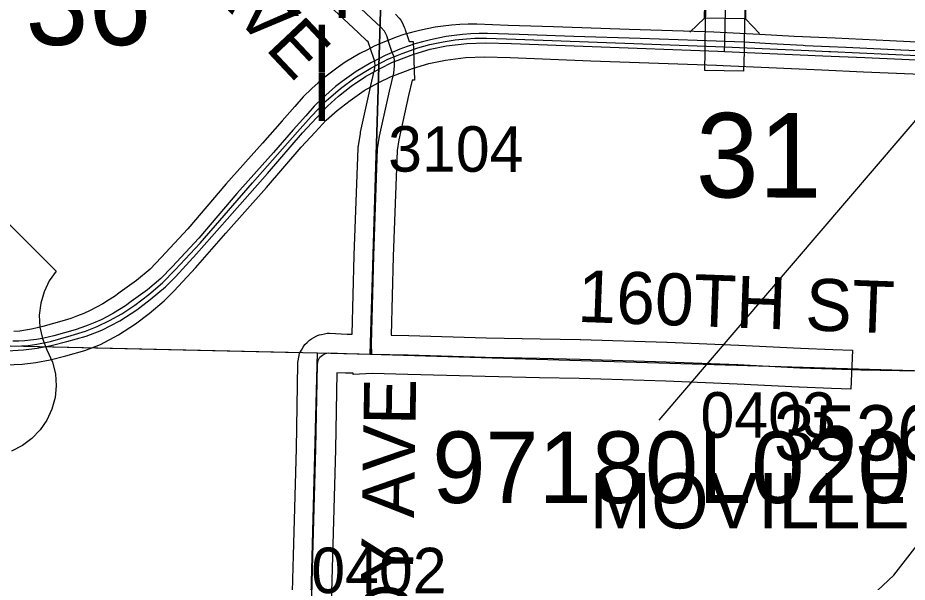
# Model space of a CAD drawing. Extents: x -157.2 to -99.3, y 12.2 to 46.2.
# Drawn here: x -133.108 to -131.739, y 34.429 to 35.298 of the extents above; entities that cross this region are included whole.
import ezdxf

# ---------------------------------------------------------------- set-up
doc = ezdxf.new("R2010")
doc.units = 0
for name, color, linetype in [('tdCoDivCarto', 7, 'Continuous'), ('tdCoHydroRiver', 7, 'Continuous'), ('tdCoPriCL', 7, 'Continuous'), ('tdCoPriDiv', 7, 'Continuous'), ('tdCoSecRdNmbr', 7, 'Continuous'), ('tdCoSecRdTxt', 7, 'Continuous'), ('tdCoSecRteBand', 7, 'Continuous'), ('tdCoSecRteCL', 7, 'Continuous'), ('tdCoSectLine', 7, 'Continuous'), ('tdCoSectLinePart', 7, 'Continuous'), ('tdCoSectNmbr', 7, 'Continuous'), ('tdCoShieldUsRte', 7, 'Continuous'), ('tdCoStrucPriMaintName', 7, 'Continuous'), ('tdCoStrucSec', 7, 'Continuous'), ('tdCoStrucSecCoName', 7, 'Continuous'), ('tdCoStrucSecFHWANum', 7, 'Continuous'), ('tdCoSurfAsphalt', 7, 'Continuous'), ('tdCoSurfGravel', 7, 'Continuous'), ('tdCoSurfLNO', 7, 'Continuous'), ('tdCoTwpBndry', 7, 'Continuous'), ('tdCoTwpBndryShd', 7, 'Continuous'), ('tdStHwyPriRefPost1', 7, 'Continuous')]:
    doc.layers.add(name, color=color, linetype=linetype)

msp = doc.modelspace()

# ---------------------------------------------------------------- linework, layer by layer
at = {"layer": 'tdCoDivCarto'}
for points in [[(-132.2661, 35.2694), (-132.336, 35.2719), (-132.3846, 35.2736), (-132.3975, 35.2735), (-132.4104, 35.273), (-132.4233, 35.2721), (-132.4361, 35.2707), (-132.4484, 35.2689), (-132.4606, 35.2667), (-132.4727, 35.2641), (-132.4847, 35.261), (-132.4966, 35.2575), (-132.5083, 35.2536), (-132.5199, 35.2493), (-132.5314, 35.2446), (-132.5422, 35.2397), (-132.5528, 35.2344), (-132.5643, 35.2284), (-132.5757, 35.2219), (-132.5868, 35.215), (-132.5976, 35.2077), (-132.6082, 35.2), (-132.6185, 35.192), (-132.6284, 35.1835), (-132.6381, 35.1747), (-132.6514, 35.1617), (-132.6645, 35.1471), (-132.6837, 35.1252), (-132.7143, 35.0904), (-132.7705, 35.0275), (-132.829, 34.9587), (-132.8702, 34.9146), (-132.8872, 34.8968), (-132.9079, 34.8793), (-132.933, 34.8611), (-132.9418, 34.8548), (-132.9508, 34.8489), (-132.9601, 34.8433), (-132.9695, 34.8381), (-132.9791, 34.8332), (-132.989, 34.8287), (-132.999, 34.8247), (-133.0091, 34.821), (-133.0194, 34.8176), (-133.0522, 34.8085), (-133.0609, 34.8062), (-133.0698, 34.8042), (-133.0788, 34.8027), (-133.0878, 34.8015), (-133.0968, 34.8007), (-133.1059, 34.8004), (-133.1153, 34.8001)], [(-132.2661, 35.2694), (-132.336, 35.2719), (-132.3846, 35.2736), (-132.3975, 35.2735), (-132.4104, 35.273), (-132.4233, 35.2721), (-132.4361, 35.2707), (-132.4484, 35.2689), (-132.4606, 35.2667), (-132.4727, 35.2641), (-132.4847, 35.261), (-132.4966, 35.2575), (-132.5083, 35.2536), (-132.5199, 35.2493), (-132.5314, 35.2446), (-132.5422, 35.2397), (-132.5528, 35.2344), (-132.5643, 35.2284), (-132.5757, 35.2219), (-132.5868, 35.215), (-132.5976, 35.2077), (-132.6082, 35.2), (-132.6185, 35.192), (-132.6284, 35.1835), (-132.6381, 35.1747), (-132.6514, 35.1617), (-132.6645, 35.1471), (-132.6837, 35.1252), (-132.7143, 35.0904), (-132.7705, 35.0275), (-132.829, 34.9587), (-132.8702, 34.9146), (-132.8872, 34.8968), (-132.9079, 34.8793), (-132.933, 34.8611), (-132.9418, 34.8548), (-132.9508, 34.8489), (-132.9601, 34.8433), (-132.9695, 34.8381), (-132.9791, 34.8332), (-132.989, 34.8287), (-132.999, 34.8247), (-133.0091, 34.821), (-133.0194, 34.8176), (-133.0522, 34.8085), (-133.0609, 34.8062), (-133.0698, 34.8042), (-133.0788, 34.8027), (-133.0878, 34.8015), (-133.0968, 34.8007), (-133.1059, 34.8004), (-133.1153, 34.8001)], [(-132.0194, 35.2614), (-132.0196, 35.2614), (-132.0329, 35.262), (-132.1501, 35.2657), (-132.2519, 35.2689), (-132.2661, 35.2694)], [(-132.0194, 35.2614), (-132.0196, 35.2614), (-132.0329, 35.262), (-132.1501, 35.2657), (-132.2519, 35.2689), (-132.2661, 35.2694)], [(-133.1235, 34.7855), (-133.0989, 34.7867), (-133.0779, 34.7892), (-133.056, 34.7934), (-133.0318, 34.7995), (-133.0025, 34.8077), (-132.9783, 34.817), (-132.9504, 34.8316), (-132.9243, 34.8486), (-132.9036, 34.8644), (-132.8804, 34.8839), (-132.8649, 34.8994), (-132.8323, 34.9347), (-132.7854, 34.9879), (-132.7231, 35.0582), (-132.6695, 35.1206), (-132.6478, 35.1438), (-132.6308, 35.162), (-132.6141, 35.1771), (-132.5943, 35.1924), (-132.5726, 35.2077), (-132.5512, 35.2192), (-132.5309, 35.2294), (-132.528, 35.2305), (-132.4982, 35.2417), (-132.473, 35.2493), (-132.4476, 35.2545), (-132.4165, 35.2585), (-132.3874, 35.2592), (-132.348, 35.2582), (-132.2237, 35.2535), (-132.0303, 35.2466), (-132.0199, 35.2462), (-131.9501, 35.2431)], [(-133.1235, 34.7855), (-133.0989, 34.7867), (-133.0779, 34.7892), (-133.056, 34.7934), (-133.0318, 34.7995), (-133.0025, 34.8077), (-132.9783, 34.817), (-132.9504, 34.8316), (-132.9243, 34.8486), (-132.9036, 34.8644), (-132.8804, 34.8839), (-132.8649, 34.8994), (-132.8323, 34.9347), (-132.7854, 34.9879), (-132.7231, 35.0582), (-132.6695, 35.1206), (-132.6478, 35.1438), (-132.6308, 35.162), (-132.6141, 35.1771), (-132.5943, 35.1924), (-132.5726, 35.2077), (-132.5512, 35.2192), (-132.5309, 35.2294), (-132.528, 35.2305), (-132.4982, 35.2417), (-132.473, 35.2493), (-132.4476, 35.2545), (-132.4165, 35.2585), (-132.3874, 35.2592), (-132.348, 35.2582), (-132.2237, 35.2535), (-132.0303, 35.2466), (-132.0199, 35.2462), (-131.9501, 35.2431)], [(-131.9493, 35.2578), (-131.9898, 35.2601), (-132.0194, 35.2614)], [(-131.9493, 35.2578), (-131.9898, 35.2601), (-132.0194, 35.2614)], [(-131.899, 35.255), (-131.9493, 35.2578)], [(-131.899, 35.255), (-131.9493, 35.2578)], [(-131.8587, 35.2533), (-131.8961, 35.2549), (-131.899, 35.255)], [(-131.8587, 35.2533), (-131.8961, 35.2549), (-131.899, 35.255)], [(-131.9501, 35.2431), (-131.8686, 35.2395), (-131.8042, 35.2365), (-131.6903, 35.2316), (-131.673, 35.2307), (-131.6333, 35.2285), (-131.5795, 35.2257), (-131.5727, 35.2252)], [(-131.9501, 35.2431), (-131.8686, 35.2395), (-131.8042, 35.2365), (-131.6903, 35.2316), (-131.673, 35.2307), (-131.6333, 35.2285), (-131.5795, 35.2257), (-131.5727, 35.2252)], [(-131.8586, 35.2533), (-131.8587, 35.2533)], [(-131.8586, 35.2533), (-131.8587, 35.2533)], [(-131.7587, 35.2487), (-131.8332, 35.2522), (-131.8586, 35.2533)], [(-131.7587, 35.2487), (-131.8332, 35.2522), (-131.8586, 35.2533)], [(-131.6659, 35.2442), (-131.676, 35.2447), (-131.7488, 35.2482), (-131.7587, 35.2487)], [(-131.6659, 35.2442), (-131.676, 35.2447), (-131.7488, 35.2482), (-131.7587, 35.2487)]]:
    msp.add_lwpolyline(points, dxfattribs=at)
at = {"layer": 'tdCoHydroRiver'}
msp.add_lwpolyline([(-131.7936, 34.4081), (-131.7595, 34.4402), (-131.7234, 34.4865), (-131.6717, 34.5797), (-131.6698, 34.5907), (-131.6563, 34.6188), (-131.6331, 34.7112), (-131.6315, 34.7633), (-131.6373, 34.8362), (-131.6071, 34.9474), (-131.6, 35.0277), (-131.6089, 35.0454), (-131.619, 35.0788), (-131.6201, 35.0962), (-131.6408, 35.1411), (-131.6405, 35.1537)], dxfattribs=at)
at = {"layer": 'tdCoPriCL'}
msp.add_lwpolyline([(-133.1217, 34.7927), (-133.1017, 34.7928), (-133.0914, 34.7937), (-133.0782, 34.7954), (-133.0571, 34.7999), (-133.0254, 34.8087), (-133.0031, 34.8157), (-132.9854, 34.8227), (-132.9663, 34.8318), (-132.9473, 34.8424), (-132.9274, 34.8555), (-132.906, 34.872), (-132.8848, 34.8901), (-132.8652, 34.9098), (-132.8267, 34.9511), (-132.7465, 35.0436), (-132.6773, 35.1223), (-132.6563, 35.146), (-132.6331, 35.1702), (-132.611, 35.1891), (-132.5889, 35.2052), (-132.5645, 35.2204), (-132.5383, 35.2342), (-132.5287, 35.2379), (-132.5163, 35.243), (-132.4919, 35.2516), (-132.4736, 35.2566), (-132.4531, 35.261), (-132.4343, 35.2637), (-132.4172, 35.2653), (-132.4043, 35.2664), (-132.3997, 35.2664), (-132.3862, 35.2666), (-132.341, 35.2651), (-132.0202, 35.2533), (-131.9501, 35.2502), (-131.8903, 35.2476), (-131.8597, 35.2461), (-131.8571, 35.2459), (-131.6787, 35.2376)], dxfattribs=at)
at = {"layer": 'tdCoPriDiv'}
for points in [[(-131.6929, 35.259), (-131.7657, 35.2625), (-131.85, 35.2665), (-131.9129, 35.2692), (-131.9662, 35.2721), (-132.0066, 35.2744), (-132.0363, 35.2757), (-132.0365, 35.2757), (-132.0498, 35.2763), (-132.1669, 35.28), (-132.2687, 35.2832), (-132.283, 35.2837), (-132.3528, 35.2862), (-132.4014, 35.2879), (-132.4143, 35.2879), (-132.4272, 35.2873), (-132.4401, 35.2864), (-132.453, 35.285), (-132.4652, 35.2832), (-132.4774, 35.281), (-132.4895, 35.2784), (-132.5015, 35.2753), (-132.5134, 35.2719), (-132.5251, 35.2679), (-132.5368, 35.2636), (-132.5482, 35.2589), (-132.559, 35.254), (-132.5696, 35.2487), (-132.5812, 35.2427), (-132.5925, 35.2362), (-132.6036, 35.2293), (-132.6144, 35.222), (-132.625, 35.2143), (-132.6353, 35.2063), (-132.6453, 35.1978), (-132.6549, 35.189), (-132.6682, 35.176), (-132.6813, 35.1614), (-132.7005, 35.1395), (-132.7311, 35.1047), (-132.7874, 35.0418), (-132.8458, 34.973), (-132.887, 34.9289), (-132.904, 34.9111), (-132.9247, 34.8936), (-132.9499, 34.8754), (-132.9586, 34.8691), (-132.9677, 34.8632), (-132.9769, 34.8576), (-132.9863, 34.8524), (-132.996, 34.8475), (-133.0058, 34.843), (-133.0158, 34.839), (-133.0259, 34.8353), (-133.0362, 34.832), (-133.069, 34.8228), (-133.0778, 34.8205), (-133.0866, 34.8185), (-133.0956, 34.817), (-133.1046, 34.8158), (-133.1137, 34.8151)], [(-133.1255, 34.7637), (-133.1008, 34.765), (-133.0799, 34.7674), (-133.0579, 34.7716), (-133.0338, 34.7778), (-133.0044, 34.7859), (-132.9803, 34.7953), (-132.9524, 34.8098), (-132.9263, 34.8269), (-132.9055, 34.8426), (-132.8824, 34.8621), (-132.8668, 34.8777), (-132.8343, 34.9129), (-132.7874, 34.9662), (-132.725, 35.0365), (-132.6715, 35.0989), (-132.6498, 35.122), (-132.6328, 35.1403), (-132.616, 35.1553), (-132.5963, 35.1706), (-132.5746, 35.1859), (-132.5531, 35.1975), (-132.5329, 35.2076), (-132.5299, 35.2087), (-132.5001, 35.2199), (-132.475, 35.2276), (-132.4496, 35.2328), (-132.4185, 35.2367), (-132.3894, 35.2375), (-132.3499, 35.2365), (-132.2256, 35.2318), (-132.0323, 35.2249), (-132.0219, 35.2244), (-131.952, 35.2213), (-131.8705, 35.2177), (-131.8062, 35.2148), (-131.6922, 35.2098)]]:
    msp.add_lwpolyline(points, dxfattribs=at)
at = {"layer": 'tdCoSecRteBand'}
for points in [[(-131.9861, 35.4332), (-131.9896, 35.2608), (-131.99, 35.2456), (-131.9906, 35.2156), (-132.0505, 35.2168), (-132.0499, 35.2468), (-132.0496, 35.262), (-132.0461, 35.4345)], [(-132.6878, 34.3044), (-132.6834, 34.4704), (-132.6834, 34.4704), (-132.6834, 34.4704), (-132.6789, 34.635), (-132.6765, 34.7654), (-132.6764, 34.7676), (-132.6761, 34.7697), (-132.6751, 34.7756), (-132.6741, 34.7813), (-132.6712, 34.7862), (-132.6682, 34.7911), (-132.6658, 34.7952), (-132.6622, 34.7983), (-132.6585, 34.8015), (-132.6556, 34.804), (-132.6522, 34.8057), (-132.6473, 34.8082), (-132.6439, 34.8099), (-132.6401, 34.8107), (-132.6354, 34.8117), (-132.6317, 34.8124), (-132.6279, 34.8123), (-132.6008, 34.8111), (-132.593, 34.8109), (-132.5897, 34.9321), (-132.5897, 34.9322), (-132.5897, 34.9323), (-132.5837, 35.0973), (-132.5837, 35.0991), (-132.5834, 35.1008), (-132.5804, 35.12), (-132.5803, 35.121), (-132.5801, 35.1219), (-132.5649, 35.1911), (-132.5649, 35.1914), (-132.5648, 35.1917), (-132.5586, 35.2178), (-132.5578, 35.2248), (-132.5579, 35.2289), (-132.558, 35.2294), (-132.558, 35.2307), (-132.5586, 35.2321), (-132.5593, 35.2335), (-132.5598, 35.235), (-132.5643, 35.2484), (-132.5644, 35.2486), (-132.5645, 35.2488), (-132.5678, 35.2591), (-132.5685, 35.2607), (-132.5702, 35.2626), (-132.5835, 35.2748), (-132.5837, 35.2749), (-132.5838, 35.2751), (-132.6729, 35.3589)], [(-132.5262, 35.3034), (-132.5208, 35.2973), (-132.518, 35.2942), (-132.5163, 35.2905), (-132.5128, 35.2833), (-132.5119, 35.2814), (-132.5113, 35.2794), (-132.5074, 35.2673), (-132.5053, 35.2613), (-132.4991, 35.2615), (-132.498, 35.2329), (-132.498, 35.2319), (-132.497, 35.2019), (-132.5007, 35.2018), (-132.5064, 35.178), (-132.5213, 35.11), (-132.5238, 35.0934), (-132.5297, 34.9303), (-132.533, 34.8097), (-132.5321, 34.8096), (-132.506, 34.8091), (-132.5059, 34.8091), (-132.5058, 34.8091), (-132.387, 34.8056), (-132.3036, 34.8039), (-132.2422, 34.8027), (-132.242, 34.8027), (-132.2418, 34.8027), (-132.1087, 34.7985), (-132.1086, 34.7985), (-132.1085, 34.7985), (-131.9982, 34.7943), (-131.998, 34.7943), (-131.9978, 34.7943), (-131.9029, 34.7893), (-131.8532, 34.7875), (-131.8232, 34.7864), (-131.8255, 34.7265), (-131.8554, 34.7276), (-131.9053, 34.7294), (-131.9055, 34.7294), (-131.9057, 34.7294), (-132.0007, 34.7343), (-132.1106, 34.7385), (-132.2435, 34.7427), (-132.3048, 34.7439), (-132.3048, 34.7439), (-132.3048, 34.7439), (-132.3884, 34.7457), (-132.3885, 34.7457), (-132.3886, 34.7457), (-132.5074, 34.7491), (-132.5624, 34.7503), (-132.5915, 34.7491), (-132.5915, 34.7509), (-132.6025, 34.7511), (-132.6028, 34.7511), (-132.6032, 34.7511), (-132.6167, 34.7517), (-132.6189, 34.6338), (-132.6189, 34.6337), (-132.6189, 34.6335), (-132.6234, 34.4688), (-132.6278, 34.303)]]:
    msp.add_lwpolyline(points, dxfattribs=at)
at = {"layer": 'tdCoSecRteCL'}
for points in [[(-132.528, 35.2309), (-132.5282, 35.2377), (-132.5314, 35.2446), (-132.5359, 35.258), (-132.5398, 35.2703), (-132.5433, 35.2774), (-132.5487, 35.2836), (-132.5633, 35.2969), (-132.6524, 35.3807), (-132.7234, 35.451), (-132.7744, 35.5026), (-132.8033, 35.5317), (-132.8487, 35.5773), (-132.9066, 35.6352), (-132.9337, 35.6636), (-133.0109, 35.7418), (-133.0435, 35.7743), (-133.0518, 35.7826)], [(-132.0199, 35.2462), (-132.0196, 35.2614), (-132.0161, 35.4339)], [(-132.5627, 34.7803), (-132.5634, 34.7959), (-132.5597, 34.9313), (-132.5538, 35.0962), (-132.5508, 35.1155), (-132.5356, 35.1847), (-132.529, 35.2126), (-132.5277, 35.2237), (-132.528, 35.23), (-132.528, 35.2305)], [(-132.6578, 34.3036), (-132.6534, 34.4696), (-132.6489, 34.6343), (-132.6465, 34.7648), (-132.6455, 34.7707), (-132.6425, 34.7756), (-132.6388, 34.7789), (-132.6339, 34.7813), (-132.6292, 34.7823), (-132.6018, 34.7811), (-132.5627, 34.7803)], [(-132.5627, 34.7803), (-132.5066, 34.7791), (-132.3878, 34.7756), (-132.3042, 34.7739), (-132.2428, 34.7727), (-132.1096, 34.7685), (-131.9994, 34.7643), (-131.9042, 34.7594), (-131.8543, 34.7575)]]:
    msp.add_lwpolyline(points, dxfattribs=at)
at = {"layer": 'tdCoSectLine'}
for points in [[(-132.5651, 34.7803), (-132.5353, 35.7848)], [(-133.5702, 34.8035), (-132.6466, 34.7824)], [(-132.6765, 33.624), (-132.6466, 34.7824)], [(-132.6466, 34.7824), (-132.5651, 34.7803)], [(-132.5651, 34.7803), (-131.643, 34.7527)]]:
    msp.add_lwpolyline(points, dxfattribs=at)
at = {"layer": 'tdCoSectLinePart'}
msp.add_lwpolyline([(-133.5702, 34.8035), (-132.6728, 34.783)], dxfattribs=at)
at = {"layer": 'tdCoShieldUsRte'}
msp.add_lwpolyline([(-133.1272, 34.9867), (-133.0483, 34.9078), (-133.059, 34.8929), (-133.0671, 34.8763), (-133.0722, 34.8587), (-133.0744, 34.8404), (-133.0735, 34.822), (-133.0695, 34.8041), (-133.0626, 34.787), (-133.0541, 34.768), (-133.0497, 34.7501), (-133.0484, 34.7317), (-133.0501, 34.7134), (-133.0549, 34.6957), (-133.0626, 34.6789), (-133.073, 34.6637), (-133.0857, 34.6505), (-133.1005, 34.6395), (-133.117, 34.6312)], dxfattribs=at)
at = {"layer": 'tdCoStrucPriMaintName'}
msp.add_line((-132.1204, 34.6785), (-131.6477, 35.2317), dxfattribs=at)
at = {"layer": 'tdCoStrucSec'}
for p, q in [((-132.0506, 35.2972), (-132.0732, 35.2755)), ((-131.988, 35.296), (-131.9663, 35.2734))]:
    msp.add_line(p, q, dxfattribs=at)
msp.add_lwpolyline([(-132.0506, 35.2972), (-132.0493, 35.3598), (-131.9867, 35.3585), (-131.988, 35.296)], close=True, dxfattribs=at)
at = {"layer": 'tdCoSurfAsphalt'}
msp.add_lwpolyline([(-132.528, 35.2309), (-132.5282, 35.2377), (-132.5314, 35.2446), (-132.5359, 35.258), (-132.5398, 35.2703), (-132.5433, 35.2774), (-132.5487, 35.2836), (-132.5633, 35.2969), (-132.6524, 35.3807), (-132.7234, 35.451), (-132.7744, 35.5026), (-132.8033, 35.5317), (-132.8487, 35.5773), (-132.9066, 35.6352), (-132.9337, 35.6636), (-133.0109, 35.7418), (-133.0435, 35.7743), (-133.0518, 35.7826)], dxfattribs=at)
at = {"layer": 'tdCoSurfGravel'}
msp.add_line((-132.528, 35.23), (-132.528, 35.2305), dxfattribs=at)
for points in [[(-132.0199, 35.2462), (-132.0196, 35.2614), (-132.0161, 35.4339), (-132.0132, 35.5621), (-132.0134, 35.5838), (-132.0151, 35.5892), (-132.0174, 35.5937), (-132.0211, 35.5993), (-132.027, 35.605), (-132.0475, 35.6188), (-132.1318, 35.6787), (-132.1873, 35.7192), (-132.2006, 35.7298), (-132.2107, 35.7396), (-132.2174, 35.748), (-132.2262, 35.7594), (-132.2329, 35.7707), (-132.2363, 35.7779)], [(-132.5627, 34.7803), (-132.5634, 34.7959), (-132.5597, 34.9313), (-132.5538, 35.0962), (-132.5508, 35.1155), (-132.5356, 35.1847), (-132.529, 35.2126), (-132.5277, 35.2237), (-132.528, 35.23)], [(-132.6578, 34.3036), (-132.6534, 34.4696), (-132.6489, 34.6343), (-132.6465, 34.7648), (-132.6455, 34.7707), (-132.6425, 34.7756), (-132.6388, 34.7789), (-132.6339, 34.7813), (-132.6292, 34.7823), (-132.6018, 34.7811), (-132.5627, 34.7803)], [(-132.5627, 34.7803), (-132.5066, 34.7791), (-132.3878, 34.7756), (-132.3042, 34.7739), (-132.2428, 34.7727), (-132.1096, 34.7685), (-131.9994, 34.7643), (-131.9042, 34.7594), (-131.8543, 34.7575)]]:
    msp.add_lwpolyline(points, dxfattribs=at)
at = {"layer": 'tdCoSurfLNO'}
msp.add_lwpolyline([(-131.8543, 34.7575), (-131.8105, 34.7559), (-131.6615, 34.7535)], dxfattribs=at)
at = {"layer": 'tdCoTwpBndry'}
msp.add_lwpolyline([(-132.9879, 34.7902), (-132.6732, 34.783)], dxfattribs=at)
at = {"layer": 'tdCoTwpBndryShd'}
for points in [[(-132.3984, 40.7315), (-132.4288, 39.7616), (-132.4603, 38.765), (-132.4897, 37.7693), (-132.5058, 36.7731), (-132.5353, 35.7848), (-132.5651, 34.7803)], [(-134.559, 34.8366), (-133.6455, 34.8058), (-133.5702, 34.8035), (-132.6466, 34.7824), (-132.5651, 34.7803), (-131.643, 34.7527), (-131.5401, 34.7441), (-130.6523, 34.714), (-130.54, 34.7111), (-129.6605, 34.6917), (-129.5413, 34.688), (-128.6576, 34.667), (-128.5454, 34.6631), (-127.6868, 34.6493), (-127.5523, 34.6452)]]:
    msp.add_lwpolyline(points, dxfattribs=at)

# ---------------------------------------------------------------- texts
at = {"layer": 'tdCoSecRdNmbr'}
for s, rotation, p in [('3104', 359.8989, (-132.5377, 35.0611)), ('0403', 359.8993, (-132.0571, 34.6518)), ('0402', 359.8989, (-132.656, 34.4126))]:
    msp.add_text(s, height=0.07, rotation=rotation, dxfattribs=at).set_placement(p)
at = {"layer": 'tdCoSecRdTxt'}
for s, rotation, p in [('GARNER AVE', 313.2728, (-133.1602, 35.7088)), ('160TH ST', 357.902, (-132.2473, 34.83)), ('GRUNDY AVE', 89.04, (-132.5063, 34.0346))]:
    msp.add_text(s, height=0.08, rotation=rotation, dxfattribs=at).set_placement(p)
at = {"layer": 'tdCoSectNmbr'}
for s, rotation, p in [('36', 359.8984, (-133.0957, 35.2561)), ('31', 359.8992, (-132.0643, 35.0215))]:
    msp.add_text(s, height=0.13, rotation=rotation, dxfattribs=at).set_placement(p)
at = {"layer": 'tdCoStrucPriMaintName'}
msp.add_text('97180L020', height=0.11, dxfattribs=at).set_placement((-132.4697, 34.5512))
at = {"layer": 'tdCoStrucSecCoName'}
msp.add_text('MOVILLE H-29', height=0.085, dxfattribs=at).set_placement((-132.2276, 34.5121))
at = {"layer": 'tdCoStrucSecFHWANum'}
msp.add_text('353631', height=0.085, dxfattribs=at).set_placement((-131.9443, 34.6167))
at = {"layer": 'tdStHwyPriRefPost1'}
msp.add_text('‒‒17', height=0.1, rotation=90, dxfattribs=at).set_placement((-132.6029, 35.1388))

doc.saveas('drawing.dxf')
